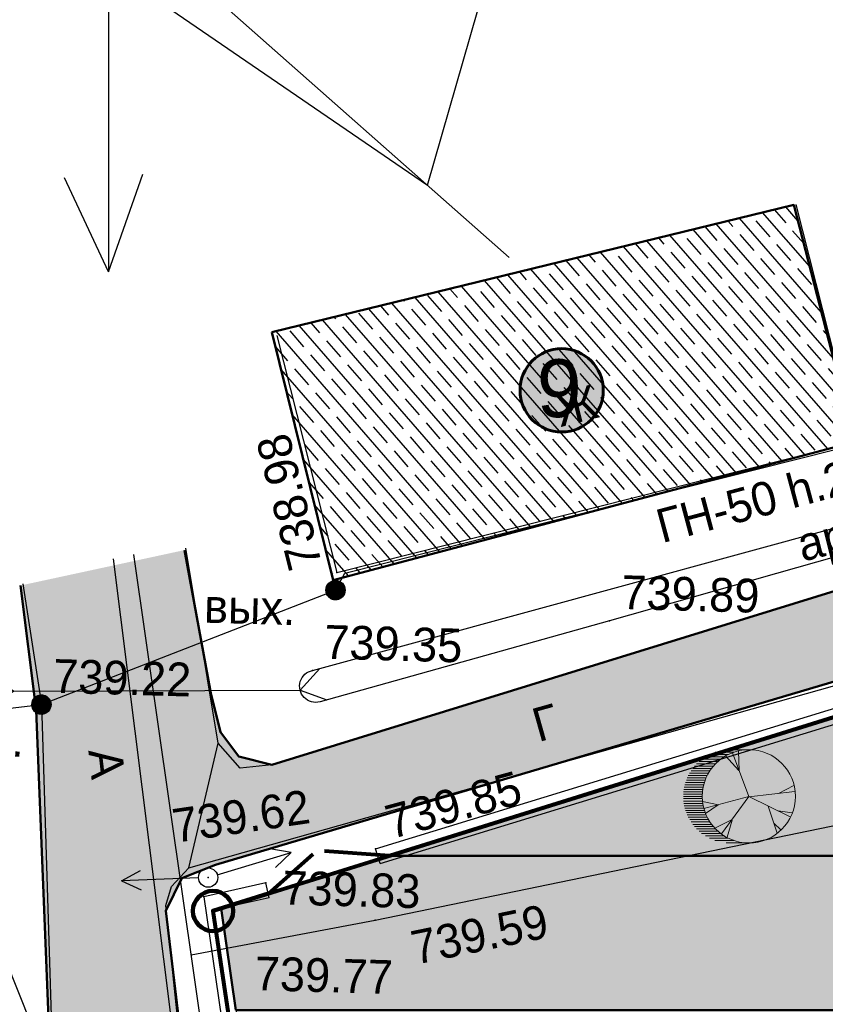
# Model space of a CAD drawing. Header units: millimetres. Extents: x -257011 to 237647566, y 2784933 to 6706507.
# Tile 305 of 451: x 10210762 to 10231662, y 5460566 to 5486117. Entities that reach past the tile are written whole.
import ezdxf

# ---------------------------------------------------------------- set-up
doc = ezdxf.new("R2010")
doc.units = ezdxf.units.MM
doc.header["$LTSCALE"] = 1000
doc.header["$PDMODE"] = 32
doc.header["$PDSIZE"] = 0.3
for name, pattern in [('Д_ТРОТ_ТРУБА', [3, 1.5, -1.5]), ('ДОРОГИ_СТРОЯЩ', [9, 8, -1]), ('Контура низ откосов  Штриховая 0.1-0.5 - - - - - - -', [0.6, 0.1, -0.5])]:
    doc.linetypes.add(name, pattern=pattern)
for name, color, linetype in [('(002) Рамка', 7, 'Continuous'), ('(004) Точки рельефа', 7, 'Continuous'), ('(007) Здания', 7, 'Continuous'), ('(013) Газопровод', 30, 'ИК_Газопровод -------г--------'), ('(014) Водопровод', 5, 'ИК_Водопровод -------в--------'), ('(022) Возд. Линии', 7, 'Continuous'), ('(025) Дорога', 7, 'Continuous'), ('(027) Гидрография', 7, 'Continuous'), ('(028) Гидротехн.', 7, 'Continuous'), ('(040) Ограда', 7, 'Continuous'), ('TREE', 74, 'Continuous'), ('Слой1', 1, 'Continuous')]:
    doc.layers.add(name, color=color, linetype=linetype)
doc.layers.add('.', color=7, linetype='Continuous', lineweight=15)
doc.layers.add('Ф А С А Д', color=250, linetype='Continuous', lineweight=15)
doc.styles.add('ATTR', font='romans.shx', dxfattribs={"width": 0.8, "height": 0.470416})
doc.styles.add('BM-431', font='txt')
doc.styles.add('D-431', font='txt', dxfattribs={"width": 2})
doc.styles.add('P-131', font='txt')
doc.styles.add('Roman', font='romans')
doc.styles.get("Standard").update_dxf_attribs({"font": 'ARIALN.TTF'})
doc.linetypes.add('FENCELINE2', pattern='A,6.35,-2.54,[132,ltypeshp.shx,S=2.54,R=0,X=-2.54,Y=0],-2.54,25.4', length=36.83)
doc.linetypes.add('KANALIS_K', pattern='A,1,["<",Standard,S=1.8,R=0,X=-0.9,Y=-0.9],3,-1,["К",Standard,S=1.8,R=0,X=-0.9,Y=-0.9],-1,10', length=16)
doc.linetypes.add('ИК_Водопровод -------в--------', pattern='A,9,-0.6,["В",Standard,S=1.2,R=0,X=0,Y=-0.6],-1.2', length=10.8)
doc.linetypes.add('ИК_Воздушка ------- --------', pattern='A,9,-0.6,["Z",Standard,S=1.2,R=70,X=0.6,Y=-0.65],-1', length=10.6)
doc.linetypes.add('ИК_Газопровод -------г--------', pattern='A,9,-0.6,["Г",Standard,S=1.2,R=0,X=0,Y=-0.6],-1.2', length=10.8)
doc.linetypes.add('ОГРАДА_БЕТ', pattern='A,4,["|",Standard,S=0.8,R=0,X=0,Y=-0.8],4', length=8)

# ---------------------------------------------------------------- blocks, each defined once
blk = doc.blocks.new('*X145')
at = {"color": 0}
for p, q in [((9.51, 5.12), (10.48, 5.12)), ((9.52, 5.16), (10.47, 5.16)), ((9.52, 5.15), (10.47, 5.15)), ((9.52, 5.14), (10.47, 5.14)), ((9.52, 5.13), (10.48, 5.13)), ((9.53, 5.18), (10.46, 5.18)), ((9.53, 5.17), (10.46, 5.17)), ((9.54, 5.2), (10.45, 5.2)), ((9.54, 5.19), (10.46, 5.19)), ((9.55, 5.22), (10.44, 5.22)), ((9.55, 5.21), (10.45, 5.21)), ((9.56, 5.24), (10.43, 5.24)), ((9.56, 5.23), (10.44, 5.23)), ((9.57, 5.26), (10.42, 5.26)), ((9.57, 5.25), (10.43, 5.25)), ((9.58, 5.27), (10.41, 5.27)), ((9.59, 5.29), (10.4, 5.29)), ((9.59, 5.28), (10.41, 5.28)), ((9.6, 5.3), (10.39, 5.3)), ((9.61, 5.31), (10.38, 5.31)), ((9.62, 5.32), (10.37, 5.32)), ((9.63, 5.33), (10.37, 5.33)), ((9.64, 5.34), (10.36, 5.34)), ((9.65, 5.35), (10.35, 5.35)), ((9.66, 5.36), (10.34, 5.36)), ((9.67, 5.37), (10.32, 5.37)), ((9.68, 5.38), (10.31, 5.38)), ((9.69, 5.39), (10.3, 5.39)), ((9.71, 5.4), (10.29, 5.4)), ((9.72, 5.41), (10.27, 5.41)), ((9.74, 5.42), (10.26, 5.42)), ((9.75, 5.43), (10.24, 5.43)), ((9.77, 5.44), (10.22, 5.44)), ((9.79, 5.45), (10.2, 5.45)), ((9.82, 5.46), (10.18, 5.46)), ((9.85, 5.47), (10.15, 5.47)), ((9.88, 5.48), (10.11, 5.48)), ((9.94, 5.49), (10.05, 5.49)), ((9.5, 5.08), (10.49, 5.08)), ((9.5, 5.07), (10.49, 5.07)), ((9.5, 5.06), (10.49, 5.06)), ((9.5, 5.05), (10.49, 5.05)), ((9.5, 5.04), (10.49, 5.04)), ((9.5, 5.03), (10.49, 5.03)), ((9.5, 5.02), (10.5, 5.02)), ((9.5, 5.01), (10.5, 5.01)), ((9.5, 5), (10.5, 5)), ((9.5, 4.99), (10.5, 4.99)), ((9.5, 4.98), (10.5, 4.98)), ((9.5, 4.97), (10.5, 4.97)), ((9.5, 4.96), (10.49, 4.96)), ((9.5, 4.95), (10.49, 4.95)), ((9.5, 4.94), (10.49, 4.94)), ((9.5, 4.93), (10.49, 4.93)), ((9.5, 4.92), (10.49, 4.92)), ((9.5, 4.91), (10.49, 4.91)), ((9.5, 4.9), (10.49, 4.9)), ((9.51, 5.11), (10.48, 5.11)), ((9.51, 5.1), (10.48, 5.1)), ((9.51, 5.09), (10.49, 5.09)), ((9.51, 4.89), (10.49, 4.89)), ((9.51, 4.88), (10.48, 4.88)), ((9.51, 4.87), (10.48, 4.87)), ((9.51, 4.86), (10.48, 4.86)), ((9.52, 4.85), (10.48, 4.85)), ((9.52, 4.84), (10.47, 4.84)), ((9.52, 4.83), (10.47, 4.83)), ((9.53, 4.82), (10.47, 4.82)), ((9.53, 4.81), (10.46, 4.81)), ((9.53, 4.8), (10.46, 4.8)), ((9.54, 4.79), (10.45, 4.79)), ((9.54, 4.78), (10.45, 4.78)), ((9.55, 4.77), (10.44, 4.77)), ((9.55, 4.76), (10.44, 4.76)), ((9.56, 4.75), (10.43, 4.75)), ((9.56, 4.74), (10.43, 4.74)), ((9.57, 4.73), (10.42, 4.73)), ((9.58, 4.72), (10.41, 4.72)), ((9.58, 4.71), (10.41, 4.71)), ((9.59, 4.7), (10.4, 4.7)), ((9.6, 4.69), (10.39, 4.69)), ((9.61, 4.68), (10.39, 4.68)), ((9.61, 4.67), (10.38, 4.67)), ((9.62, 4.66), (10.37, 4.66)), ((9.63, 4.65), (10.36, 4.65)), ((9.64, 4.64), (10.35, 4.64)), ((9.65, 4.63), (10.34, 4.63)), ((9.66, 4.62), (10.33, 4.62)), ((9.67, 4.61), (10.32, 4.61)), ((9.69, 4.6), (10.31, 4.6)), ((9.7, 4.59), (10.29, 4.59)), ((9.71, 4.58), (10.28, 4.58)), ((9.73, 4.57), (10.26, 4.57)), ((9.75, 4.56), (10.25, 4.56)), ((9.76, 4.55), (10.23, 4.55)), ((9.78, 4.54), (10.21, 4.54)), ((9.81, 4.53), (10.18, 4.53)), ((9.83, 4.52), (10.16, 4.52)), ((9.87, 4.51), (10.12, 4.51)), ((9.91, 4.5), (10.08, 4.5))]:
    blk.add_line(p, q, dxfattribs=at)
blk = doc.blocks.new('I01070')
at = {"color": 0}
blk.add_circle((0.05, 0.03), 0.5, dxfattribs=at)
blk.add_blockref('*X145', (-9.95, -4.96), dxfattribs=at)
blk = doc.blocks.new('S1')
at = {"layer": '(022) Возд. Линии'}
for p, q in [((-2, 0), (-1.5, 0.25)), ((-2, 0), (-1.5, -0.25)), ((0, 0), (-2, 0))]:
    blk.add_line(p, q, dxfattribs=at)
blk = doc.blocks.new('S2')
at = {"layer": '(022) Возд. Линии'}
for p, q in [((0, 0), (2, 0)), ((2, 0), (1.5, 0.25)), ((2, 0), (1.5, -0.25))]:
    blk.add_line(p, q, dxfattribs=at)
blk = doc.blocks.new('*U1754')
at = {"layer": '(022) Возд. Линии'}
for name, p, rotation in [('S2', (0.234, 0.078), 18.36583464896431), ('S1', (-0.251, -0.017), 3.772132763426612)]:
    blk.add_blockref(name, p, dxfattribs=dict(at, rotation=rotation))
blk = doc.blocks.new('STOLB')
at = {"layer": '(022) Возд. Линии'}
blk.add_circle((0, 0), 0.25, dxfattribs=at)
blk = doc.blocks.new('kjvklglhl')
at = {"layer": '(004) Точки рельефа'}
for p in [(262.309, 531.963), (274.449, 531.593), (269.42, 530.914), (261.752, 529.408), (254.747, 528.326), (263.515, 524.826), (259.197, 523.959), (260.697, 523.867), (259.102, 523.459), (263.562, 522.973)]:
    blk.add_point(p, dxfattribs=at)
at = {"layer": '(007) Здания'}
for points in [[(260.584, 538.067), (262.309, 531.963), (275.681, 535.741), (273.956, 541.846)], [(263.643, 524.447), (294.035, 534.706)], [(263.643, 524.447), (263.515, 524.826)], [(260.697, 523.867), (259.102, 523.459), (272.919, 444.041), (279.772, 407.727), (310.568, 407.829), (331.929, 406.641), (338.864, 406.255)], [(260.797, 523.48), (260.697, 523.867)]]:
    blk.add_lwpolyline(points, dxfattribs=at)
at = {"layer": '(013) Газопровод', "linetype": 'ИК_Воздушка ------- --------', "ltscale": 0.5, "flags": 128}
for points in [[(262.29, 531.509), (262.515, 531.951), (298.425, 542.098)], [(248.63, 527.436), (254.747, 528.326)]]:
    blk.add_lwpolyline(points, dxfattribs=at)
at = {"layer": '(013) Газопровод', "ltscale": 0.5, "flags": 128}
for points in [[(278.367, 408.415), (257.036, 532.282)], [(254.747, 528.326), (262.29, 531.509)], [(258.816, 521.941), (263.562, 522.973), (292.909, 529.889)]]:
    blk.add_lwpolyline(points, dxfattribs=at)
at = {"layer": '(014) Водопровод', "ltscale": 0.5, "flags": 128}
blk.add_lwpolyline([(325.711, 440.112), (326.312, 440.162), (325.744, 440.975), (323.361, 447.342), (313.499, 509.603), (261.079, 502.552), (256.511, 532.162)], dxfattribs=at)
at = {"layer": '(022) Возд. Линии', "color": 1}
blk.add_lwpolyline([(250.311, 530.231), (261.316, 504.709), (269.524, 457.39), (280.83, 410.667), (321.945, 409.43), (327.393, 409.266)], dxfattribs=at)
at = {"layer": '(025) Дорога', "linetype": 'Д_ТРОТ_ТРУБА', "flags": 128}
for points in [[(276.271, 401.474), (276.032, 403.339), (271.153, 441.699), (264.611, 481.335), (258.554, 519.926), (258.12, 523.201), (258.253, 523.704), (258.69, 524.198), (277.345, 530.037), (292.802, 535.347), (297.832, 536.245), (297.413, 538.591), (292.678, 537.746), (274.449, 531.593), (260.769, 526.931), (259.947, 526.822), (259.362, 527.449), (258.374, 532.486)], [(254.176, 531.447), (254.747, 528.326), (255.283, 519.313), (261.281, 477.255), (267.133, 440.193), (271.605, 408.84), (272.687, 401.176)]]:
    blk.add_lwpolyline(points, dxfattribs=at)
at = {"layer": '(025) Дорога', "linetype": 'Контура низ откосов  Штриховая 0.1-0.5 - - - - - - -'}
blk.add_lwpolyline([(258.69, 524.198), (259.362, 527.449)], dxfattribs=at)
at = {"layer": '(027) Гидрография', "color": 3}
blk.add_lwpolyline([(298.235, 539.815), (298.194, 539.804), (285.081, 536.345), (281.154, 534.597), (269.42, 530.914), (261.971, 528.6, -1.037307), (261.752, 529.408), (280.854, 535.202), (285.037, 537.208), (298.041, 540.503)], format="xyb", dxfattribs=at)
at = {"layer": '(028) Гидротехн.', "linetype": 'Д_ТРОТ_ТРУБА', "flags": 128}
blk.add_lwpolyline([(253.633, 528.897), (254.025, 528.656), (253.61, 528.406), (254.023, 528.655), (261.443, 528.891), (261.94, 529.465), (261.443, 528.891), (262.147, 528.655)], dxfattribs=at)
at = {"layer": '(040) Ограда', "linetype": 'ОГРАДА_БЕТ', "ltscale": 0.5, "flags": 128}
for points in [[(263.515, 524.826), (293.983, 535.111)], [(260.797, 523.48), (259.559, 523.163), (273.312, 444.113), (280.104, 408.128), (310.579, 408.229), (324.695, 407.444)]]:
    blk.add_lwpolyline(points, dxfattribs=at)
at = {"layer": '(013) Газопровод', "color": 0, "linetype": 'Continuous', "xscale": 0.5, "yscale": 0.5, "zscale": 0.5}
for p in [(262.265, 531.494), (254.722, 528.311)]:
    blk.add_blockref('I01070', p, dxfattribs=at)
at = {"layer": '(022) Возд. Линии'}
for name in ['*U1754', 'STOLB']:
    blk.add_blockref(name, (259.197, 523.959), dxfattribs=at)
at = {"layer": '(004) Точки рельефа', "style": 'D-431'}
for s, rotation, p in [('738.98', 105.7786, (261.927, 532.154)), ('739.85', 16.8516, (263.917, 525.087)), ('739.62', 9.9559, (258.318, 524.836)), ('739.59', 13.2603, (264.634, 521.847))]:
    blk.add_text(s, height=0.875, rotation=rotation, dxfattribs=at).set_placement(p)
for s, p in [('739.89', (269.708, 531.229)), ('739.35', (262.04, 529.723)), ('739.22', (255.034, 528.641)), ('739.83', (261.133, 523.317)), ('739.77', (260.479, 521.072))]:
    blk.add_text(s, height=0.875, dxfattribs=at).set_placement(p)
at = {"layer": '(007) Здания', "color": 0, "style": 'P-131'}
blk.add_text('Ж', height=0.88, rotation=15.7786, dxfattribs=at).set_placement((267.997, 535.897))
at = {"layer": '(013) Газопровод', "color": 0, "linetype": 'Continuous', "style": 'BM-431'}
blk.add_text('ГН-50 h.2.5', height=0.875, rotation=16.5481, dxfattribs=at).set_placement((270.723, 532.961))
for p in [(258.896, 530.568), (251.948, 526.954)]:
    blk.add_text('вых.', height=0.875, dxfattribs=at).set_placement(p)
at = {"layer": '(025) Дорога', "linetype": 'ДОРОГИ_СТРОЯЩ', "style": 'BM-431'}
for s, rotation, p in [('Г', 17.3814, (267.663, 527.71)), ('A', 278.0382, (255.996, 527.165))]:
    blk.add_text(s, height=0.875, rotation=rotation, dxfattribs=at).set_placement(p)
at = {"layer": '(027) Гидрография', "color": 0, "style": 'D-431'}
blk.add_text('арик 0.5', height=0.875, rotation=15.7148, dxfattribs=at).set_placement((274.377, 532.583))
blk = doc.blocks.new('17')
at = {"layer": 'TREE', "color": 68, "lineweight": 20, "true_color": 0x306100}
for p, q in [((16375547, 10777897), (16376284, 10777897)), ((16375547, 10776055), (16376189, 10777778)), ((16375932, 10777072), (16375955, 10777838)), ((16375943, 10777072), (16376470, 10777658)), ((16376140, 10777805), (16376884, 10777805)), ((16376347, 10777713), (16377104, 10777713)), ((16376516, 10777620), (16377265, 10777620)), ((16376661, 10777528), (16377389, 10777528)), ((16376767, 10777436), (16377515, 10777436)), ((16376865, 10777344), (16377610, 10777344)), ((16376947, 10777252), (16377692, 10777252)), ((16377022, 10777160), (16377766, 10777160)), ((16377829, 10777068), (16377084, 10777068)), ((16377151, 10776976), (16377888, 10776976)), ((16377190, 10776884), (16377939, 10776884)), ((16374374, 10776171), (16373777, 10776487)), ((16377982, 10776792), (16377237, 10776792)), ((16378017, 10776699), (16377272, 10776699)), ((16377304, 10776607), (16378052, 10776607)), ((16378077, 10776515), (16377335, 10776515)), ((16377355, 10776423), (16378098, 10776423)), ((16375545, 10776036), (16373730, 10776246)), ((16375545, 10776051), (16373917, 10775240)), ((16375545, 10776051), (16377325, 10775571)), ((16375545, 10776051), (16376623, 10774580)), ((16378111, 10776331), (16377369, 10776331)), ((16377381, 10776239), (16378126, 10776239)), ((16378126, 10776147), (16377386, 10776147)), ((16377394, 10776055), (16378126, 10776055)), ((16374784, 10775661), (16374433, 10774595)), ((16376751, 10775721), (16377384, 10775856)), ((16376763, 10775721), (16377255, 10775376)), ((16377351, 10775686), (16378099, 10775686)), ((16378115, 10775778), (16377370, 10775778)), ((16377378, 10775870), (16378127, 10775870)), ((16378126, 10775963), (16377390, 10775963)), ((16374386, 10775481), (16373835, 10775406)), ((16377237, 10775318), (16377982, 10775318)), ((16378017, 10775410), (16377276, 10775410)), ((16377308, 10775502), (16378050, 10775502)), ((16378080, 10775594), (16377327, 10775594)), ((16374561, 10775000), (16374292, 10774730)), ((16376201, 10775120), (16376400, 10774445)), ((16376213, 10775135), (16376868, 10774805)), ((16377696, 10774857), (16376947, 10774857)), ((16377022, 10774949), (16377766, 10774949)), ((16377829, 10775042), (16377088, 10775042)), ((16377147, 10775134), (16377884, 10775134)), ((16377939, 10775226), (16377198, 10775226)), ((16377265, 10774489), (16376512, 10774489)), ((16376652, 10774581), (16377414, 10774581)), ((16377515, 10774673), (16376763, 10774673)), ((16376861, 10774765), (16377610, 10774765)), ((16375547, 10774213), (16376438, 10774213)), ((16376888, 10774305), (16376124, 10774305)), ((16376376, 10774397), (16377108, 10774397))]:
    blk.add_line(p, q, dxfattribs=at)
blk.add_circle((16375547, 10776055), 1842, dxfattribs=at)
at = {"layer": 'TREE', "color": 68, "lineweight": 20, "true_color": 0x306100, "style": 'ATTR', "width": 0.8, "flags": 9}
blk.add_attdef('ESTCODE', (16375545, 10776051), '', height=21.5, dxfattribs=at)
blk = doc.blocks.new('вкпвера')
at = {"lineweight": 30}
blk.add_lwpolyline([(10210745.62, 5709767), (10210596.28, 5709681.13), (10210696.73, 5709629.75), (10210745.62, 5709629.75), (10211004.09, 5709452.62), (10211073.67, 5709695.1), (10210745.62, 5709767)], dxfattribs=at)
at = {"layer": 'Слой1'}
for p, q in [((10210745.62, 5709979.83), (10210709.94, 5709903.66)), ((10210745.62, 5709681.13), (10210745.62, 5709979.83)), ((10210745.62, 5709979.83), (10210773.55, 5709900.48)), ((10210745.62, 5709681.13), (10210545.29, 5709891.66)), ((10210745.62, 5709681.13), (10210945.96, 5709891.66)), ((10210446.93, 5709681.13), (10210526.27, 5709709.06)), ((10211113.34, 5709681.13), (10211034, 5709709.06)), ((10210745.62, 5709681.13), (10210446.93, 5709681.13)), ((10210446.93, 5709681.13), (10210523.1, 5709645.45)), ((10210745.62, 5709681.13), (10210545.29, 5709470.6)), ((10210745.62, 5709681.13), (10211113.34, 5709681.13)), ((10210745.62, 5709681.13), (10210745.62, 5709382.44)), ((10210745.62, 5709681.13), (10211070.21, 5709394.16)), ((10211113.34, 5709681.13), (10211037.17, 5709645.45)), ((10210745.62, 5709382.44), (10210709.94, 5709458.61)), ((10210745.62, 5709382.44), (10210773.55, 5709461.78))]:
    blk.add_line(p, q, dxfattribs=at)
at = {"lineweight": 9, "insert": (10210773.66, 5710084.25), "char_height": 100, "width": 99.4998, "attachment_point": 1}
blk.add_mtext('{\\fArial|b0|i0|c204|p34;С}', dxfattribs=at)

msp = doc.modelspace()

# ---------------------------------------------------------------- hatches: boundary and pattern name
at = {"layer": '.', "lineweight": 50, "ltscale": 1000, "transparency": 33554687}
h = msp.add_hatch(color=256, dxfattribs=at)
h.dxf.hatch_style = 1
h.set_gradient(color1=(132, 132, 132), color2=(132, 132, 132), tint=1)
h.paths.add_polyline_path([(10214551.176, 5462990.262), (10214965.149, 5463841.305), (10215842.918, 5464185.914), (10250017.13, 5474315.188), (10254203.696, 5474878.432), (10253559.585, 5477292.314), (10249506.562, 5476695.716), (10237347.598, 5472968.198), (10217306.905, 5466781.824), (10216446.695, 5467000.039), (10215973.868, 5467625.02), (10215719.469, 5468641.933), (10215034.03, 5472352.107), (10210781.798, 5471433.591), (10211192.403, 5468201.575), (10211551.731, 5459121.131), (10225776.558, 5340135.93), (10229562.641, 5340588.561), (10227005.562, 5365432.189), (10225345.538, 5381112.788), (10222453.47, 5402588.977), (10219897.156, 5421002.438), (10217029.885, 5442312.278)])
at = {"linetype": 'KANALIS_K', "ltscale": 1000}
h = msp.add_hatch(dxfattribs=at)
h.set_pattern_fill('JIS_STN_1E', color=252, scale=550, angle=266, style=0)
h.set_pattern_definition([(311, (0, -250067.3), (415.09027, 360.832466), []), (311, (-27.05, -250454.1), (415.09027, 360.832466), [550, -275])])
h.paths.add_polyline_path([(10245972.841, 5482838.712), (10246953.243, 5478764.845), (10255002.941, 5480773.742), (10254020.977, 5484708.493)])
h.paths.add_polyline_path([(10217306.249, 5478004.072), (10218893.642, 5471576.369), (10232431.52, 5475163.805), (10230845.581, 5481311.945)])
at = {"lineweight": 50}
h = msp.add_hatch(color=1, dxfattribs=at)
h.set_gradient(color1=(255, 255, 255), one_color=1, tint=1)
h.paths.add_polyline_path([(10223742.014, 5476499.517, 1), (10225903.36, 5476499.517, 1)])
at = {"ltscale": 1000}
h = msp.add_hatch(dxfattribs=at)
h.set_pattern_fill('AR-SAND', color=252, scale=15, angle=266, style=0)
edge = h.paths.add_edge_path()
edge.add_line((10291002.532, 5472792.481), (10251302.532, 5472792.481))
edge.add_line((10251302.532, 5472792.481), (10251302.532, 5466152.896))
edge.add_arc((10249347.869, 5466383.667), 1968.239, 268.6947902, 353.2667331, ccw=False)
edge.add_line((10249303.036, 5464415.939), (10220352.394, 5464415.939))
edge.add_line((10220352.394, 5464415.939), (10215991.367, 5463049.016))
edge.add_line((10215991.367, 5463049.016), (10216373.559, 5460415.939))
edge.add_line((10216373.559, 5460415.939), (10251259.401, 5460415.939))
edge.add_arc((10251111.735, 5458380.254), 2041.034, 0.8726, 85.851123, ccw=False)
edge.add_line((10253152.532, 5458411.337), (10253152.532, 5452397.686))
edge.add_line((10253152.532, 5452397.686), (10239515.793, 5452397.686))
edge.add_line((10239515.793, 5452397.686), (10239243.473, 5454862.976))
edge.add_line((10239243.473, 5454862.976), (10236395.713, 5454548.408))
edge.add_line((10236395.713, 5454548.408), (10237195.679, 5447899.139))
edge.add_line((10237195.679, 5447899.139), (10239978.751, 5448206.562))
edge.add_line((10239978.751, 5448206.562), (10239670.439, 5450997.686))
edge.add_line((10239670.439, 5450997.686), (10257002.532, 5450997.686))
edge.add_line((10257002.532, 5450997.686), (10257002.532, 5454042.479))
edge.add_line((10257002.532, 5454042.479), (10256452.532, 5454042.479))
edge.add_line((10256452.532, 5454042.479), (10256302.532, 5454042.479))
edge.add_line((10256302.532, 5454042.479), (10256302.532, 5454192.479))
edge.add_line((10256302.532, 5454192.479), (10256302.532, 5458242.479))
edge.add_line((10256302.532, 5458242.479), (10256352.532, 5458242.479))
edge.add_line((10256352.532, 5458242.479), (10256765.947, 5457002.236))
edge.add_line((10256765.947, 5457002.236), (10257002.532, 5456956.43))
edge.add_line((10257002.532, 5456956.43), (10257002.532, 5458442.475))
edge.add_line((10257002.532, 5458442.475), (10256402.532, 5458442.475))
edge.add_line((10256402.532, 5458442.475), (10256402.532, 5459401.626))
edge.add_arc((10256353.376, 5459392.478), 50, -180, 10.5422531, ccw=False)
edge.add_arc((10256353.376, 5459392.478), 50, 10.5422531, 180, ccw=False)
edge.add_line((10256402.532, 5459401.626), (10256402.532, 5460242.481))
edge.add_line((10256402.532, 5460242.481), (10257002.532, 5460242.481))
edge.add_line((10257002.532, 5460242.481), (10257002.532, 5468842.481))
edge.add_line((10257002.532, 5468842.481), (10255002.532, 5468842.481))
edge.add_line((10255002.532, 5468842.481), (10255002.532, 5452397.686))
edge.add_line((10255002.532, 5452397.686), (10254652.532, 5452397.686))
edge.add_line((10254652.532, 5452397.686), (10254652.532, 5469192.481))
edge.add_line((10254652.532, 5469192.481), (10287702.532, 5469192.481))
edge.add_line((10287702.532, 5469192.481), (10287702.532, 5467576.88))
edge.add_line((10287702.532, 5467576.88), (10287702.532, 5444992.481))
edge.add_line((10287702.532, 5444992.481), (10255060.096, 5444992.481))
edge.add_line((10255060.096, 5444992.481), (10255060.096, 5441392.481))
edge.add_line((10255060.096, 5441392.481), (10291002.532, 5441392.481))
edge.add_line((10291002.532, 5441392.481), (10291002.532, 5472792.481))
edge = h.paths.add_edge_path(flags=17)
edge.add_line((10277302.532, 5449392.481), (10287352.532, 5449392.481))
edge.add_line((10287352.532, 5449392.481), (10287352.532, 5449892.481))
edge.add_line((10287352.532, 5449892.481), (10287302.532, 5449892.481))
edge.add_line((10287302.532, 5449892.481), (10276102.532, 5449892.481))
edge.add_line((10276102.532, 5449892.481), (10276102.532, 5447892.481))
edge.add_line((10276102.532, 5447892.481), (10275187.508, 5447892.481))
edge.add_arc((10275187.532, 5447842.481), 50, 0, 90.0280029, ccw=False)
edge.add_arc((10275187.532, 5447842.481), 50, -180, 0, ccw=False)
edge.add_arc((10275187.532, 5447842.481), 50, 90.0280029, 180, ccw=False)
edge.add_line((10275187.508, 5447892.481), (10272517.532, 5447892.481))
edge.add_arc((10272517.532, 5447842.481), 50, 0, 89.9999998, ccw=False)
edge.add_arc((10272517.532, 5447842.481), 50, -180, 0, ccw=False)
edge.add_arc((10272517.532, 5447842.481), 50, 89.9999998, 180, ccw=False)
edge.add_line((10272517.532, 5447892.481), (10271602.532, 5447892.481))
edge.add_line((10271602.532, 5447892.481), (10271602.532, 5449892.481))
edge.add_line((10271602.532, 5449892.481), (10257002.532, 5449892.481))
edge.add_line((10257002.532, 5449892.481), (10257002.532, 5450997.686))
edge.add_line((10257002.532, 5450997.686), (10255002.532, 5450997.686))
edge.add_line((10255002.532, 5450997.686), (10255002.532, 5449392.481))
edge.add_line((10255002.532, 5449392.481), (10270602.532, 5449392.481))
edge.add_line((10270602.532, 5449392.481), (10270602.532, 5445342.481))
edge.add_line((10270602.532, 5445342.481), (10277302.532, 5445342.481))
edge.add_line((10277302.532, 5445342.481), (10277302.532, 5449392.481))
at = {"layer": 'Ф А С А Д', "linetype": 'KANALIS_K', "ltscale": 1000}
h = msp.add_hatch(dxfattribs=at)
h.set_pattern_fill('CROSS', color=92, scale=40, angle=95)
h.set_pattern_definition([(95, (0, -250067.28), (-275.171012, 230.8958947), [127, -381]), (185, (57.72, -249998.49), (-230.8958947, -275.171012), [127, -381])])
h.paths.add_polyline_path([(10291002.532, 5462591.447), (10320021.445, 5463111.333), (10320021.445, 5454628.437), (10291002.532, 5454628.437)], flags=17)
h.paths.add_polyline_path([(10291002.532, 5438494.06), (10334860.708, 5438494.06), (10334860.708, 5427588.07), (10291002.532, 5427588.07)], flags=17)
h.paths.add_polyline_path([(10291002.532, 5440341.999), (10294739.647, 5440341.999), (10294739.647, 5443753.41), (10292871.508, 5443753.41), (10292871.508, 5447280.333), (10294739.647, 5447280.333), (10294739.647, 5452780.377), (10291002.532, 5452780.377)], flags=17)
h.paths.add_polyline_path([(10291002.532, 5413706.118), (10294739.647, 5413706.118), (10294739.647, 5418509.05), (10293759.32, 5418509.05), (10293759.32, 5422035.972), (10294739.647, 5422035.972), (10294739.647, 5425755.657), (10291002.532, 5425755.657)], flags=17)
edge = h.paths.add_edge_path()
edge.add_line((10293223.125, 5399808.652), (10329186.014, 5400584.91))
edge.add_line((10329186.014, 5400584.91), (10329186.014, 5411981.986))
edge.add_line((10329186.014, 5411981.986), (10291002.532, 5411981.986))
edge.add_line((10291002.532, 5411981.986), (10291002.532, 5401840.32))
edge.add_arc((10293100.291, 5401903.773), 2098.718, 181.732534, 273.3553239)
h.paths.add_polyline_path([(10345336.459, 5401780.91), (10347954.841, 5401780.91), (10347954.841, 5439131.157), (10345336.459, 5439131.157)])
edge = h.paths.add_edge_path()
edge.add_line((10249347.869, 5464415.428), (10220352.394, 5464415.939))
edge.add_line((10220352.394, 5464415.939), (10250729.509, 5473900.836))
edge.add_line((10250729.509, 5473900.836), (10257427.233, 5474293.697))
edge.add_line((10257427.233, 5474293.697), (10339299.453, 5472686.414))
edge.add_line((10339299.453, 5472686.414), (10354910.944, 5471903.427))
edge.add_line((10354910.944, 5471903.427), (10367254.279, 5471043.573))
edge.add_line((10367254.279, 5471043.573), (10366359.443, 5404206.216))
edge.add_line((10366359.443, 5404206.216), (10364775.188, 5402952.736))
edge.add_line((10364775.188, 5402952.736), (10354799.052, 5402702.829))
edge.add_line((10354799.052, 5402702.829), (10354799.052, 5435966.909))
edge.add_line((10354799.052, 5435966.909), (10357685.763, 5435966.909))
edge.add_line((10357685.763, 5435966.909), (10357685.763, 5456175.305))
edge.add_line((10357685.763, 5456175.305), (10354910.944, 5456175.305))
edge.add_line((10354910.944, 5456175.305), (10354910.944, 5468723.934))
edge.add_line((10354910.944, 5468723.934), (10291002.532, 5469378.202))
edge.add_line((10291002.532, 5469378.202), (10291002.532, 5472792.481))
edge.add_line((10291002.532, 5472792.481), (10251302.532, 5472792.481))
edge.add_line((10251302.532, 5472792.481), (10251302.532, 5466152.896))
edge.add_arc((10249347.869, 5466383.667), 1968.239, 270, 353.2667331, ccw=False)
h.paths.add_polyline_path([(10344952.028, 5452898.915), (10348005.201, 5452898.915), (10348005.201, 5465266.947), (10344952.028, 5465266.947)], flags=17)

# ---------------------------------------------------------------- linework, layer by layer
at = {"layer": '(002) Рамка', "color": 0, "lineweight": 60, "ltscale": 1000}
msp.add_circle((10224822.687, 5476499.517), 1080.673, dxfattribs=at)
at = {"layer": '(022) Возд. Линии', "color": 6, "linetype": 'Continuous', "lineweight": 140}
msp.add_circle((10215776.869, 5462987.285), 521.317, dxfattribs=at)
at = {"color": 5, "linetype": 'FENCELINE2', "lineweight": 80, "ltscale": 0.1}
for p, q in [((10217213.441, 5463435.837), (10218377.343, 5464461.947)), ((10220352.394, 5464415.939), (10218668.402, 5464543.025))]:
    msp.add_line(p, q, dxfattribs=at)
at = {"lineweight": 50, "ltscale": 1000}
for points in [[(10217306.249, 5478004.072), (10218893.642, 5471576.369), (10232431.52, 5475163.805), (10230845.581, 5481311.945), (10217306.249, 5478004.072)], [(10253559.585, 5477292.314), (10249506.562, 5476695.716), (10235336.775, 5472351.749), (10217306.905, 5466781.824), (10216446.695, 5467000.039), (10215973.868, 5467625.02), (10215719.469, 5468641.933), (10215034.03, 5472352.107)], [(10229562.641, 5340588.561), (10227005.562, 5365432.189), (10225345.538, 5381112.788), (10222453.47, 5402588.977), (10219897.156, 5421002.438), (10217029.885, 5442312.278), (10214551.176, 5462990.262), (10214965.149, 5463841.305), (10215842.918, 5464185.914), (10250017.13, 5474315.188), (10254203.696, 5474878.432)], [(10210781.798, 5471433.591), (10211192.403, 5468201.575), (10211551.731, 5459121.131), (10225771.68, 5340176.736)]]:
    msp.add_lwpolyline(points, dxfattribs=at)
at = {"color": 1, "ltscale": 0.1, "const_width": 100}
msp.add_lwpolyline([(10367637.944, 5471125.226), (10339299.453, 5472686.414), (10290114.083, 5473726.548), (10285634.352, 5473821.282), (10257427.233, 5474293.697), (10250729.509, 5473900.836), (10215776.869, 5462987.285), (10233106.932, 5346910.553), (10264254.682, 5346164.692), (10291821.94, 5343924.334), (10292764.457, 5367344.441), (10317690.983, 5367111.95), (10325359.542, 5365515.246), (10326158.328, 5375095.515), (10334361.553, 5374551.776), (10334391.701, 5375006.611), (10342287.801, 5374400.255), (10342234.253, 5373702.932), (10364005.562, 5372146.663), (10366382.939, 5398346.402), (10366639.94, 5403663.442), (10366556.549, 5418928.565), (10367637.944, 5471125.226)], dxfattribs=at)
at = {"color": 5, "linetype": 'FENCELINE2', "lineweight": 80, "ltscale": 0.1}
for points in [[(10285459.304, 5473824.214), (10257427.233, 5474293.697), (10250729.509, 5473900.836), (10220352.394, 5464415.939)], [(10217212.007, 5463442.179), (10215776.869, 5462987.285), (10233106.932, 5346910.553), (10264254.682, 5346164.692), (10291821.94, 5343924.334), (10292764.457, 5367344.441), (10297926.029, 5367296.299)]]:
    msp.add_lwpolyline(points, dxfattribs=at)
at = {"lineweight": 50, "ltscale": 1000}
msp.add_lwpolyline([(10255060.096, 5445392.481), (10255060.096, 5441392.481), (10291002.532, 5441392.481), (10291002.532, 5472792.481), (10251302.532, 5472792.481), (10251302.532, 5466152.896, -0.386730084), (10249303.036, 5464415.939), (10220352.394, 5464415.939), (10215991.367, 5463049.016), (10216373.559, 5460415.939), (10251259.401, 5460415.939, -0.388770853), (10253152.532, 5458411.337), (10253152.532, 5452397.686)], format="xyb", dxfattribs=at)

# ---------------------------------------------------------------- block references
at = {"lineweight": 50, "xscale": 32.04162763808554, "yscale": 32.04162763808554, "zscale": 32.04162763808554}
msp.add_blockref('вкпвера', (-316955845.521, -177458335.642), dxfattribs=at)
at = {"lineweight": 5, "xscale": 999.9999999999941, "yscale": 999.9999999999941, "zscale": 999.9999999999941, "rotation": 358.3893224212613}
msp.add_blockref('kjvklglhl', (9941829.75, 4947388.421), dxfattribs=at)
at = {"color": 150, "lineweight": 100, "xscale": -0.6569891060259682, "yscale": 0.6569891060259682, "zscale": 0.6569891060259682}
msp.add_blockref('17', (20988235.818, -1613787.846), dxfattribs=at)

# ---------------------------------------------------------------- texts
at = {"color": 250, "insert": (10225342.591, 5476542.848, 0), "char_height": 1500, "width": 156685.73039, "attachment_point": 6, "style": 'Roman'}
msp.add_mtext('\\pt64500;{\\fArial|b0|i0|c0|p34;9}', dxfattribs=at)

doc.saveas('drawing.dxf')
